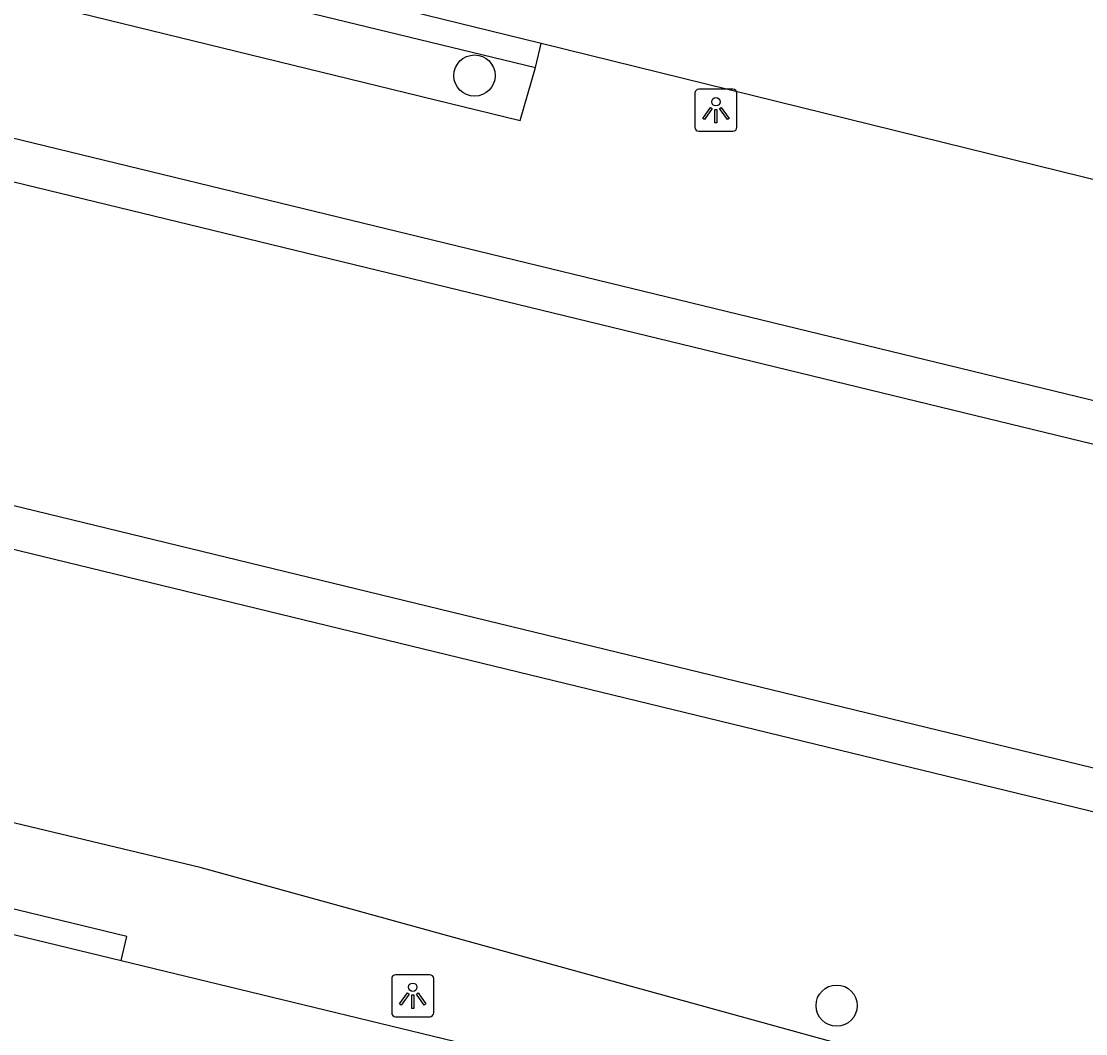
# Model space of a CAD drawing. Extents: x 162812 to 163818, y 381639 to 382470.
# Drawn here: x 163636.74 to 163661.98, y 382222.09 to 382246.1 of the extents above; entities that cross this region are included whole.
import ezdxf

# ---------------------------------------------------------------- set-up
doc = ezdxf.new("R2010")
doc.units = 0
for name, color, linetype in [('IMGEO_Boom', 7, 'Continuous'), ('IMGEO_Groenvoorziening', 7, 'Continuous'), ('IMGEO_Haag', 7, 'Continuous'), ('IMGEO_Lichtpunt', 7, 'Continuous'), ('IMGEO_Rijbaan_lokaal_gesloten', 7, 'Continuous'), ('IMGEO_Rijbaan_lokaal_open', 7, 'Continuous'), ('IMGEO_Waterloop', 7, 'Continuous')]:
    doc.layers.add(name, color=color, linetype=linetype)

msp = doc.modelspace()

# ---------------------------------------------------------------- linework, layer by layer
at = {"layer": 'IMGEO_Boom'}
for centre in [(163647.49, 382244.809), (163656.077, 382222.752)]:
    msp.add_circle(centre, 0.489, dxfattribs=at)
at = {"layer": 'IMGEO_Groenvoorziening'}
for points in [[(163754.822, 382214.356), (163737.29, 382217.945), (163735.758, 382219.218), (163605.062, 382250.972), (163534.615, 382268.088)], [(163568.209, 382263.389), (163572.066, 382262.432), (163622.957, 382250), (163648.57, 382243.743), (163648.937, 382244.999)], [(163532.411, 382258.886), (163572.981, 382249.028), (163707.145, 382216.427)], [(163753.177, 382197.38), (163753.314, 382198.091), (163715.535, 382207.31), (163713.011, 382207.926), (163703.089, 382210.347), (163699.164, 382211.305), (163657.455, 382221.482), (163640.982, 382226.025), (163634.005, 382227.697), (163594.965, 382237.167), (163584.824, 382239.627), (163579.42, 382240.924), (163541.473, 382250), (163535.203, 382251.5)]]:
    msp.add_lwpolyline(points, dxfattribs=at)
at = {"layer": 'IMGEO_Haag'}
for points in [[(163623.5, 382251.765), (163623.369, 382251.195), (163626.325, 382250.479), (163629.057, 382249.817), (163630.706, 382249.417), (163648.937, 382244.999)], [(163648.937, 382244.999), (163649.074, 382245.565)], [(163639.111, 382223.823), (163639.248, 382224.394), (163588.507, 382236.683), (163588.369, 382236.098)]]:
    msp.add_lwpolyline(points, dxfattribs=at)
at = {"layer": 'IMGEO_Lichtpunt'}
for p, q in [((163652.715, 382244.39), (163652.715, 382243.583)), ((163652.715, 382244.39), (163652.715, 382243.583)), ((163653.617, 382244.485), (163652.809, 382244.485)), ((163653.617, 382244.485), (163652.809, 382244.485)), ((163653.711, 382243.583), (163653.711, 382244.39)), ((163653.711, 382243.583), (163653.711, 382244.39)), ((163652.809, 382243.489), (163653.617, 382243.489)), ((163652.809, 382243.489), (163653.617, 382243.489)), ((163645.526, 382223.39), (163645.526, 382222.583)), ((163645.526, 382223.39), (163645.526, 382222.583)), ((163646.428, 382223.485), (163645.62, 382223.485)), ((163646.428, 382223.485), (163645.62, 382223.485)), ((163646.522, 382222.583), (163646.522, 382223.39)), ((163646.522, 382222.583), (163646.522, 382223.39)), ((163645.62, 382222.489), (163646.428, 382222.489)), ((163645.62, 382222.489), (163646.428, 382222.489))]:
    msp.add_line(p, q, dxfattribs=at)
for points in [[(163653.089, 382244.054), (163653.128, 382244.026), (163652.94, 382243.764), (163652.902, 382243.791), (163653.089, 382244.054)], [(163653.191, 382244.006), (163653.238, 382244.006), (163653.238, 382243.684), (163653.191, 382243.684), (163653.191, 382244.006)], [(163653.301, 382244.026), (163653.339, 382244.053), (163653.526, 382243.791), (163653.487, 382243.763), (163653.301, 382244.026)], [(163645.9, 382223.054), (163645.939, 382223.026), (163645.751, 382222.764), (163645.713, 382222.791), (163645.9, 382223.054)], [(163646.112, 382223.026), (163646.15, 382223.053), (163646.337, 382222.791), (163646.298, 382222.763), (163646.112, 382223.026)], [(163646.002, 382223.006), (163646.049, 382223.006), (163646.049, 382222.684), (163646.002, 382222.684), (163646.002, 382223.006)]]:
    msp.add_lwpolyline(points, dxfattribs=at)
for centre in [(163653.214, 382244.188), (163646.025, 382223.188)]:
    msp.add_circle(centre, 0.0994, dxfattribs=at)
for centre, start, end in [((163652.809, 382244.39), 90, 180), ((163652.809, 382244.39), 90, 180), ((163653.617, 382244.39), 0, 90), ((163653.617, 382244.39), 0, 90), ((163652.809, 382243.583), 180, 270), ((163652.809, 382243.583), 180, 270), ((163653.617, 382243.583), 270, 0), ((163653.617, 382243.583), 270, 360), ((163645.62, 382223.39), 90, 180), ((163645.62, 382223.39), 90, 180), ((163646.428, 382223.39), 0, 90), ((163646.428, 382223.39), 0, 90), ((163645.62, 382222.583), 180, 270), ((163645.62, 382222.583), 180, 270), ((163646.428, 382222.583), 270, 0), ((163646.428, 382222.583), 270, 360)]:
    msp.add_arc(centre, 0.0946, start, end, dxfattribs=at)
at = {"layer": 'IMGEO_Rijbaan_lokaal_gesloten'}
for points in [[(163590.366, 382235.628), (163639.111, 382223.823)], [(163639.111, 382223.823), (163649.55, 382221.295)]]:
    msp.add_lwpolyline(points, dxfattribs=at)
at = {"layer": 'IMGEO_Rijbaan_lokaal_open'}
for points in [[(163649.074, 382245.565), (163645.168, 382246.526)], [(163669.753, 382240.472), (163649.074, 382245.565)]]:
    msp.add_lwpolyline(points, dxfattribs=at)
at = {"layer": 'IMGEO_Waterloop'}
for points in [[(163534.382, 382267.115), (163604.826, 382250), (163735.297, 382218.301), (163736.84, 382217.018), (163753.889, 382213.389), (163754.414, 382211.872), (163753.463, 382207.948), (163752.376, 382206.925), (163744.959, 382209.214), (163741.748, 382209.048), (163709.777, 382216.824), (163708.291, 382216.353), (163708.138, 382216.388), (163708.092, 382216.197)], [(163707.145, 382216.427), (163707.186, 382216.598), (163707.025, 382216.641), (163706.023, 382217.729), (163573.217, 382250), (163532.644, 382259.859)]]:
    msp.add_lwpolyline(points, dxfattribs=at)

doc.saveas('drawing.dxf')
